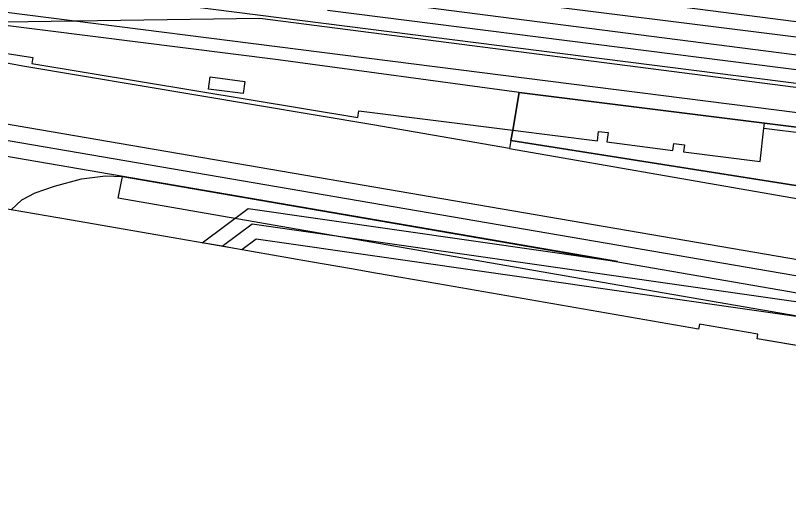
# Model space of a CAD drawing. Extents: x -263423 to -261326, y -1240067 to -1237864.
# Drawn here: x -263115.3 to -263033.7, y -1240066.4 to -1240015.3 of the extents above; entities that cross this region are included whole.
import ezdxf

# ---------------------------------------------------------------- set-up
doc = ezdxf.new("R2010")
doc.units = 0
for name, color, linetype in [('body_kn', 7, 'Continuous'), ('katuz_linie', 7, 'Continuous'), ('kladpar_hranice', 7, 'Continuous'), ('kladpar_plochy', 7, 'Continuous'), ('linie', 7, 'Continuous'), ('tarchy_linie', 7, 'Continuous'), ('zappar_hrandruhpozemk', 7, 'Continuous'), ('zuob_linie', 7, 'Continuous'), ('zuob_plochy', 7, 'Continuous')]:
    doc.layers.add(name, color=color, linetype=linetype)

msp = doc.modelspace()

# ---------------------------------------------------------------- linework, layer by layer
at = {"layer": 'body_kn'}
for p, q in [((-263089.5, -1240015.58), (-263089.5, -1240015.58)), ((-263113.47, -1240019.69), (-263113.47, -1240019.69)), ((-263087.59, -1240019.94), (-263087.59, -1240019.94)), ((-263114.55, -1240020.62), (-263114.55, -1240020.62)), ((-263113.58, -1240020.35), (-263113.58, -1240020.35)), ((-263094.75, -1240021.74), (-263094.75, -1240021.74)), ((-263094.75, -1240021.74), (-263094.75, -1240021.74)), ((-263091.09, -1240022.23), (-263091.09, -1240022.23)), ((-263094.92, -1240023.03), (-263094.92, -1240023.03)), ((-263091.26, -1240023.52), (-263091.26, -1240023.52)), ((-263062.12, -1240023.38), (-263062.12, -1240023.38)), ((-263062.12, -1240023.38), (-263062.12, -1240023.38)), ((-263079.08, -1240025.32), (-263079.08, -1240025.32)), ((-263079.17, -1240026.05), (-263079.17, -1240026.05)), ((-263077.59, -1240026.81), (-263077.59, -1240026.81)), ((-263036.3, -1240027.15), (-263036.3, -1240027.15)), ((-263036.3, -1240027.15), (-263036.3, -1240027.15)), ((-263036.23, -1240026.63), (-263036.23, -1240026.63)), ((-263062.82, -1240027.37), (-263062.82, -1240027.37)), ((-263062.82, -1240027.37), (-263062.82, -1240027.37)), ((-263053.75, -1240027.51), (-263053.75, -1240027.51)), ((-263052.75, -1240027.63), (-263052.75, -1240027.63)), ((-263063.01, -1240028.46), (-263063.01, -1240028.46)), ((-263063.01, -1240028.46), (-263063.01, -1240028.46)), ((-263053.85, -1240028.5), (-263053.85, -1240028.5)), ((-263052.87, -1240028.62), (-263052.87, -1240028.62)), ((-263045.8, -1240028.77), (-263045.8, -1240028.77)), ((-263044.67, -1240028.92), (-263044.67, -1240028.92)), ((-263063.15, -1240029.32), (-263063.15, -1240029.32)), ((-263063.15, -1240029.32), (-263063.15, -1240029.32)), ((-263045.9, -1240029.51), (-263045.9, -1240029.51)), ((-263044.78, -1240029.65), (-263044.78, -1240029.65)), ((-263036.7, -1240030.68), (-263036.7, -1240030.68)), ((-263105.8, -1240032.2), (-263105.8, -1240032.2)), ((-263108.35, -1240032.52), (-263108.35, -1240032.52)), ((-263104.02, -1240032.26), (-263104.02, -1240032.26)), ((-263111.21, -1240033.28), (-263111.21, -1240033.28)), ((-263113.25, -1240033.98), (-263113.25, -1240033.98)), ((-263104.46, -1240034.55), (-263104.46, -1240034.55)), ((-263114.65, -1240034.74), (-263114.65, -1240034.74)), ((-263090.73, -1240035.66), (-263090.73, -1240035.66)), ((-263109.62, -1240036.84), (-263109.62, -1240036.84)), ((-263090.32, -1240037.28), (-263090.32, -1240037.28)), ((-263097.03, -1240039.03), (-263097.03, -1240039.03)), ((-263095.61, -1240039.28), (-263095.61, -1240039.28)), ((-263089.91, -1240038.9), (-263089.91, -1240038.9)), ((-263093.5, -1240039.64), (-263093.5, -1240039.64)), ((-263093.5, -1240039.64), (-263093.5, -1240039.64)), ((-263092.2, -1240039.87), (-263092.2, -1240039.87)), ((-263091.4, -1240040.01), (-263091.4, -1240040.01)), ((-263052.75, -1240041.1), (-263052.75, -1240041.1)), ((-263051.76, -1240041.23), (-263051.76, -1240041.23)), ((-263084.17, -1240041.27), (-263084.17, -1240041.27)), ((-263079.85, -1240042.02), (-263079.85, -1240042.02)), ((-263077.29, -1240042.47), (-263077.29, -1240042.47)), ((-263070.73, -1240043.61), (-263070.73, -1240043.61)), ((-263053.32, -1240043.45), (-263053.32, -1240043.45)), ((-263043.19, -1240048.4), (-263043.19, -1240048.4)), ((-263043.09, -1240047.86), (-263043.09, -1240047.86)), ((-263036.92, -1240048.93), (-263036.92, -1240048.93)), ((-263037.01, -1240049.42), (-263037.01, -1240049.42))]:
    msp.add_line(p, q, dxfattribs=at)
at = {"layer": 'katuz_linie'}
msp.add_lwpolyline([(-263020.84, -1240052.15), (-263037.01, -1240049.42), (-263036.92, -1240048.93), (-263043.09, -1240047.86), (-263043.19, -1240048.4), (-263070.73, -1240043.61), (-263077.29, -1240042.47), (-263079.85, -1240042.02), (-263084.17, -1240041.27), (-263092.2, -1240039.87), (-263097.03, -1240039.03), (-263109.62, -1240036.84), (-263115.78, -1240035.79), (-263119.52, -1240035.15), (-263120.06, -1240035.06), (-263131.25, -1240033.15), (-263142.39, -1240031.25), (-263144.88, -1240030.83), (-263147.75, -1240030.34), (-263151.97, -1240029.62), (-263163.4, -1240027.67)], dxfattribs=at)
at = {"layer": 'kladpar_hranice'}
for points in [[(-263009, -1240030.05), (-263002.02, -1240030.93), (-262956.62, -1240036.66), (-262953.59, -1240037.04), (-262953.9, -1240045.81), (-263008.87, -1240037.04), (-263063.01, -1240028.46), (-263062.82, -1240027.37), (-263062.12, -1240023.38), (-263036.23, -1240026.63), (-263009, -1240030.05)], [(-262953.9, -1240045.81), (-262953.59, -1240037.04), (-262956.62, -1240036.66), (-263002.02, -1240030.93), (-263009, -1240030.05), (-263036.23, -1240026.63), (-263062.12, -1240023.38), (-263062.82, -1240027.37), (-263063.01, -1240028.46), (-263008.87, -1240037.04), (-262953.9, -1240045.81)], [(-263020.84, -1240052.15), (-263037.01, -1240049.42), (-263036.92, -1240048.93), (-263043.09, -1240047.86), (-263043.19, -1240048.4), (-263070.73, -1240043.61), (-263077.29, -1240042.47), (-263079.85, -1240042.02), (-263084.17, -1240041.27), (-263092.2, -1240039.87), (-263097.03, -1240039.03), (-263109.62, -1240036.84), (-263115.78, -1240035.79), (-263119.52, -1240035.15), (-263120.06, -1240035.06), (-263131.25, -1240033.15), (-263142.39, -1240031.25), (-263144.88, -1240030.83), (-263147.75, -1240030.34), (-263151.97, -1240029.62), (-263163.4, -1240027.67)]]:
    msp.add_lwpolyline(points, dxfattribs=at)
at = {"layer": 'kladpar_plochy'}
for p, q in [((-263062.12, -1240023.38), (-263062.82, -1240027.37)), ((-263036.23, -1240026.63), (-263062.12, -1240023.38)), ((-263009, -1240030.05), (-263036.23, -1240026.63)), ((-263062.82, -1240027.37), (-263063.01, -1240028.46)), ((-263063.01, -1240028.46), (-263008.87, -1240037.04)), ((-263109.62, -1240036.84), (-263115.78, -1240035.79)), ((-263097.03, -1240039.03), (-263109.62, -1240036.84)), ((-263092.2, -1240039.87), (-263097.03, -1240039.03)), ((-263084.17, -1240041.27), (-263092.2, -1240039.87)), ((-263079.85, -1240042.02), (-263084.17, -1240041.27)), ((-263077.29, -1240042.47), (-263079.85, -1240042.02)), ((-263070.73, -1240043.61), (-263077.29, -1240042.47)), ((-263043.19, -1240048.4), (-263070.73, -1240043.61)), ((-263043.09, -1240047.86), (-263043.19, -1240048.4)), ((-263036.92, -1240048.93), (-263043.09, -1240047.86)), ((-263037.01, -1240049.42), (-263036.92, -1240048.93)), ((-263020.84, -1240052.15), (-263037.01, -1240049.42))]:
    msp.add_line(p, q, dxfattribs=at)
msp.add_lwpolyline([(-263009, -1240030.05), (-263002.02, -1240030.93), (-262956.62, -1240036.66), (-262953.59, -1240037.04), (-262953.9, -1240045.81), (-263008.87, -1240037.04), (-263063.01, -1240028.46), (-263062.82, -1240027.37), (-263062.12, -1240023.38), (-263036.23, -1240026.63)], close=True, dxfattribs=at)
at = {"layer": 'linie'}
for points in [[(-263294.31, -1239988.67), (-263268.78, -1239991.92), (-263241.89, -1239995.4), (-263207.05, -1240000.27), (-262981.57, -1240028.93)], [(-262975.3, -1240032.85), (-263221.73, -1240001.53), (-263271.17, -1239995.24), (-263294.25, -1239992.31)]]:
    msp.add_lwpolyline(points, dxfattribs=at)
at = {"layer": 'tarchy_linie'}
for points in [[(-263294.33, -1239987.55), (-263230.04, -1239998.95), (-263150.79, -1240013.01), (-263089.3, -1240012.13), (-263026.76, -1240020.2), (-262979.54, -1240026.3), (-262896.92, -1240020.74), (-262789.71, -1240011.94), (-262677.55, -1239975.98)], [(-262979.44, -1240022.84), (-263026.32, -1240016.78), (-263089.1, -1240008.68), (-263144.17, -1240009.46), (-263145.37, -1239998.75), (-263031.14, -1240012.83), (-262968.28, -1240022.08), (-262979.44, -1240022.84)], [(-263027.2, -1240023.62), (-263089.5, -1240015.58), (-263143.41, -1240016.35), (-263142.37, -1240025.67), (-263125.05, -1240027.64), (-263123.03, -1240034.55), (-263124.73, -1240034.26), (-263126.43, -1240033.97), (-263127.45, -1240030.46), (-263142.02, -1240028.81), (-263141.73, -1240031.36), (-263142.39, -1240031.25), (-263143.48, -1240031.07), (-263144.88, -1240030.83), (-263145.31, -1240030.76), (-263146.4, -1240030.57), (-263147.75, -1240030.34), (-263148.73, -1240030.17), (-263149.27, -1240027.88), (-263172.53, -1240023.97)], [(-263022.81, -1240048.49), (-263089.91, -1240038.9), (-263091.4, -1240040.01), (-263092.2, -1240039.87), (-263093.5, -1240039.64), (-263095.61, -1240039.28), (-263090.73, -1240035.66), (-263051.76, -1240041.23), (-263124.24, -1240028.79), (-263123.67, -1240025.44), (-262952.08, -1240054.88)], [(-263122.28, -1240027.4), (-262945.46, -1240057.74), (-262945.17, -1240066.39)], [(-263093.5, -1240039.64), (-263090.32, -1240037.28), (-263022.59, -1240046.96), (-262979.12, -1240055.85), (-262953.16, -1240060.49), (-262950.32, -1240058.72), (-262934.26, -1240060.94), (-262886.38, -1240058.16), (-262837.34, -1240054.64), (-262726.02, -1240045.52), (-262652.81, -1240039.36), (-262626.56, -1240038.49)]]:
    msp.add_lwpolyline(points, dxfattribs=at)
at = {"layer": 'zappar_hrandruhpozemk'}
for p, q in [((-263082.45, -1240011.29), (-263005.63, -1240020.97)), ((-263006.05, -1240024.43), (-263082.37, -1240014.72)), ((-263087.59, -1240019.94), (-263119.21, -1240015.96)), ((-263062.12, -1240023.38), (-263087.59, -1240019.94)), ((-263094.75, -1240021.74), (-263091.09, -1240022.23)), ((-263079.08, -1240025.32), (-263062.82, -1240027.37)), ((-263063.15, -1240029.32), (-263077.59, -1240026.81)), ((-263036.3, -1240027.15), (-263002.08, -1240031.49)), ((-263052.87, -1240028.62), (-263045.9, -1240029.51)), ((-263111.21, -1240033.28), (-263108.35, -1240032.52)), ((-263052.75, -1240041.1), (-263006.7, -1240049.04)), ((-263007.33, -1240051.46), (-263053.32, -1240043.45))]:
    msp.add_line(p, q, dxfattribs=at)
for points in [[(-263077.59, -1240026.81), (-263114.55, -1240020.62), (-263119.69, -1240019.68), (-263122.55, -1240018.66), (-263124.94, -1240017.52), (-263127.02, -1240016.34), (-263129.18, -1240014.83), (-263129.67, -1240014.34), (-263129.86, -1240013.86), (-263129.73, -1240013.53), (-263129.36, -1240012.95), (-263128.92, -1240012.5), (-263128.46, -1240012.15), (-263124.16, -1240009.59), (-263123.22, -1240009.26), (-263121.65, -1240008.91), (-263119.19, -1240009.22), (-263089.25, -1240012.96), (-263082.45, -1240011.29)], [(-263119.61, -1240019.13), (-263116.8, -1240019.78), (-263116.66, -1240019.22), (-263113.47, -1240019.69), (-263113.58, -1240020.35), (-263079.17, -1240026.05), (-263079.08, -1240025.32)], [(-263091.09, -1240022.23), (-263091.26, -1240023.52), (-263094.92, -1240023.03), (-263094.75, -1240021.74)], [(-263045.9, -1240029.51), (-263045.8, -1240028.77), (-263044.67, -1240028.92), (-263044.78, -1240029.65), (-263036.7, -1240030.68), (-263036.3, -1240027.15), (-263036.23, -1240026.63)], [(-263062.82, -1240027.37), (-263053.85, -1240028.5), (-263053.75, -1240027.51), (-263052.75, -1240027.63), (-263052.87, -1240028.62)], [(-263063.01, -1240028.46), (-263063.15, -1240029.32), (-263008.17, -1240038.88)], [(-263108.35, -1240032.52), (-263105.8, -1240032.2), (-263104.02, -1240032.26), (-263052.75, -1240041.1)], [(-263053.32, -1240043.45), (-263104.46, -1240034.55), (-263104.02, -1240032.26)], [(-263115.78, -1240035.79), (-263114.65, -1240034.74), (-263113.25, -1240033.98), (-263111.21, -1240033.28)]]:
    msp.add_lwpolyline(points, dxfattribs=at)
at = {"layer": 'zuob_linie'}
msp.add_lwpolyline([(-263020.84, -1240052.15), (-263037.01, -1240049.42), (-263036.92, -1240048.93), (-263043.09, -1240047.86), (-263043.19, -1240048.4), (-263070.73, -1240043.61), (-263077.29, -1240042.47), (-263079.85, -1240042.02), (-263084.17, -1240041.27), (-263092.2, -1240039.87), (-263097.03, -1240039.03), (-263109.62, -1240036.84), (-263115.78, -1240035.79), (-263119.52, -1240035.15), (-263120.06, -1240035.06), (-263131.25, -1240033.15), (-263142.39, -1240031.25), (-263144.88, -1240030.83), (-263147.75, -1240030.34), (-263151.97, -1240029.62), (-263163.4, -1240027.67)], dxfattribs=at)
at = {"layer": 'zuob_plochy'}
msp.add_lwpolyline([(-263020.84, -1240052.15), (-263037.01, -1240049.42), (-263036.92, -1240048.93), (-263043.09, -1240047.86), (-263043.19, -1240048.4), (-263070.73, -1240043.61), (-263077.29, -1240042.47), (-263079.85, -1240042.02), (-263084.17, -1240041.27), (-263092.2, -1240039.87), (-263097.03, -1240039.03), (-263109.62, -1240036.84), (-263115.78, -1240035.79), (-263119.52, -1240035.15), (-263120.06, -1240035.06), (-263131.25, -1240033.15), (-263142.39, -1240031.25), (-263144.88, -1240030.83), (-263147.75, -1240030.34), (-263151.97, -1240029.62), (-263163.4, -1240027.67)], dxfattribs=at)

doc.saveas('drawing.dxf')
